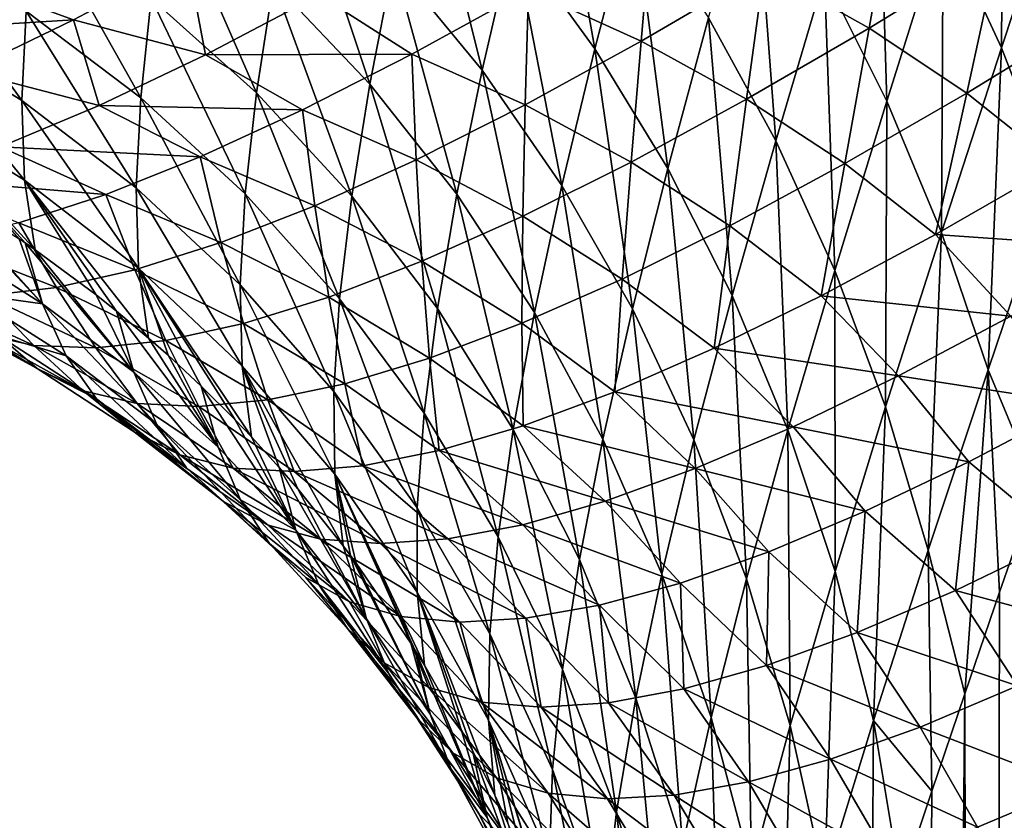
# Model space of a CAD drawing. Header units: metres. Extents: x -105 to 105, y -72 to 59.
# Tile 250 of 414: x -25.07 to -22.03, y -18.89 to -16.42. Entities that reach past the tile are written whole.
import ezdxf

# ---------------------------------------------------------------- set-up
doc = ezdxf.new("R2010")
doc.units = ezdxf.units.M
doc.layers.add('solid_509431_AD150_SW0001', color=7, linetype='CONTINUOUS')

msp = doc.modelspace()

# ---------------------------------------------------------------- linework, layer by layer
at = {"layer": 'solid_509431_AD150_SW0001'}
for points in [[(-22.217838, -16.118212, -12.77719), (-22.031851, -15.536829, -13.376611), (-22.038321, -16.506289, -13.072474)], [(-22.031851, -15.536829, -13.376611), (-21.840944, -15.908556, -13.678708), (-22.038321, -16.506289, -13.072474)], [(-23.543978, -16.162043, -9.997665), (-23.432047, -15.718891, -10.628802), (-23.292463, -16.508762, -10.177222)], [(-23.432047, -15.718891, -10.628802), (-23.174177, -16.056068, -10.815171), (-23.292463, -16.508762, -10.177222)], [(-22.58412, -16.285374, -11.891703), (-22.420187, -15.74789, -12.506102), (-22.391973, -16.670422, -12.155384)], [(-22.420187, -15.74789, -12.506102), (-22.217838, -16.118212, -12.77719), (-22.391973, -16.670422, -12.155384)], [(-23.912458, -16.242891, -9.199821), (-23.822021, -15.837737, -9.840187), (-23.639393, -16.574751, -9.351025)], [(-23.822021, -15.837737, -9.840187), (-23.543978, -16.162043, -9.997665), (-23.639393, -16.574751, -9.351025)], [(-24.283033, -16.304617, -8.421844), (-24.213278, -15.935057, -9.069592), (-23.985758, -16.618053, -8.546749)], [(-24.213278, -15.935057, -9.069592), (-23.912458, -16.242891, -9.199821), (-23.985758, -16.618053, -8.546749)], [(-22.941599, -16.414061, -11.024509), (-22.800327, -15.919576, -11.65169), (-22.734316, -16.792858, -11.256814)], [(-22.800327, -15.919576, -11.65169), (-22.58412, -16.285374, -11.891703), (-22.734316, -16.792858, -11.256814)], [(-22.038321, -16.506289, -13.072474), (-21.840944, -15.908556, -13.678708), (-21.881636, -16.912117, -13.391951)], [(-24.659594, -16.35313, -7.662807), (-24.609262, -16.016779, -8.316566), (-24.335484, -16.644783, -7.764226)], [(-24.609262, -16.016779, -8.316566), (-24.283033, -16.304617, -8.421844), (-24.335484, -16.644783, -7.764226)], [(-22.371153, -16.018339, 6.403769), (-22.770382, -16.264288, 5.767835), (-22.44684, -16.44516, 5.711174)], [(-22.371153, -16.018339, 6.403769), (-22.44684, -16.44516, 5.711174), (-22.048815, -16.201164, 6.349304)], [(-23.292463, -16.508762, -10.177222), (-23.174177, -16.056068, -10.815171), (-23.067478, -16.877893, -10.378857)], [(-23.174177, -16.056068, -10.815171), (-22.941599, -16.414061, -11.024509), (-23.067478, -16.877893, -10.378857)], [(-25.04563, -16.393528, -6.919547), (-25.013784, -16.088579, -7.57939), (-24.692301, -16.660316, -7.001132)], [(-25.013784, -16.088579, -7.57939), (-24.659594, -16.35313, -7.662807), (-24.692301, -16.660316, -7.001132)], [(-23.116726, -16.103539, 5.823282), (-23.496952, -16.327274, 5.174625), (-23.14937, -16.485863, 5.117102)], [(-23.116726, -16.103539, 5.823282), (-23.14937, -16.485863, 5.117102), (-22.770382, -16.264288, 5.767835)], [(-22.391973, -16.670422, -12.155384), (-22.217838, -16.118212, -12.77719), (-22.223888, -17.074718, -12.442734)], [(-22.217838, -16.118212, -12.77719), (-22.038321, -16.506289, -13.072474), (-22.223888, -17.074718, -12.442734)], [(-25.442984, -16.429911, -6.185981), (-25.430037, -16.155279, -6.854063), (-25.058537, -16.668962, -6.252135)], [(-25.430037, -16.155279, -6.854063), (-25.04563, -16.393528, -6.919547), (-25.058537, -16.668962, -6.252135)], [(-23.639393, -16.574751, -9.351025), (-23.543978, -16.162043, -9.997665), (-23.394079, -16.930637, -9.523206)], [(-23.543978, -16.162043, -9.997665), (-23.292463, -16.508762, -10.177222), (-23.394079, -16.930637, -9.523206)], [(-22.048815, -16.201164, 6.349304), (-22.44684, -16.44516, 5.711174), (-22.145775, -16.64579, 5.653309)], [(-22.048815, -16.201164, 6.349304), (-22.145775, -16.64579, 5.653309), (-21.749199, -16.40382, 6.293317)], [(-25.24869, -16.292543, 4.283383), (-24.899069, -16.420073, 4.086534), (-24.548393, -16.234392, 4.76794)], [(-24.548393, -16.234392, 4.76794), (-24.899069, -16.420073, 4.086534), (-24.492662, -16.527618, 4.049137)], [(-24.548393, -16.234392, 4.76794), (-24.492662, -16.527618, 4.049137), (-24.141911, -16.343296, 4.733042)], [(-23.985758, -16.618053, -8.546749), (-23.912458, -16.242891, -9.199821), (-23.717426, -16.957098, -8.691284)], [(-23.912458, -16.242891, -9.199821), (-23.639393, -16.574751, -9.351025), (-23.717426, -16.957098, -8.691284)], [(-22.770382, -16.264288, 5.767835), (-23.14937, -16.485863, 5.117102), (-22.8244, -16.664545, 5.058576)], [(-22.770382, -16.264288, 5.767835), (-22.8244, -16.664545, 5.058576), (-22.44684, -16.44516, 5.711174)], [(-25.24869, -16.292543, 4.283383), (-25.588516, -16.461691, 3.579785), (-24.899069, -16.420073, 4.086534)], [(-22.734316, -16.792858, -11.256814), (-22.58412, -16.285374, -11.891703), (-22.552336, -17.192461, -11.512084)], [(-22.58412, -16.285374, -11.891703), (-22.391973, -16.670422, -12.155384), (-22.552336, -17.192461, -11.512084)], [(-24.335484, -16.644783, -7.764226), (-24.283033, -16.304617, -8.421844), (-24.041443, -16.963551, -7.88365)], [(-24.283033, -16.304617, -8.421844), (-23.985758, -16.618053, -8.546749), (-24.041443, -16.963551, -7.88365)], [(-24.141911, -16.343296, 4.733042), (-23.856251, -16.525717, 4.511954), (-23.496952, -16.327274, 5.174625)], [(-23.496952, -16.327274, 5.174625), (-23.856251, -16.525717, 4.511954), (-23.507166, -16.681892, 4.452809)], [(-23.496952, -16.327274, 5.174625), (-23.507166, -16.681892, 4.452809), (-23.14937, -16.485863, 5.117102)], [(-24.692301, -16.660316, -7.001132), (-24.659594, -16.35313, -7.662807), (-24.370052, -16.955635, -7.098819)], [(-24.659594, -16.35313, -7.662807), (-24.335484, -16.644783, -7.764226), (-24.370052, -16.955635, -7.098819)], [(-24.141911, -16.343296, 4.733042), (-24.492662, -16.527618, 4.049137), (-23.856251, -16.525717, 4.511954)], [(-25.588516, -16.461691, 3.579785), (-25.227112, -16.578007, 3.391728), (-24.899069, -16.420073, 4.086534)], [(-24.899069, -16.420073, 4.086534), (-25.227112, -16.578007, 3.391728), (-24.8204, -16.683842, 3.352448)], [(-25.058537, -16.668962, -6.252135), (-25.04563, -16.393528, -6.919547), (-24.706024, -16.937883, -6.332244)], [(-25.04563, -16.393528, -6.919547), (-24.692301, -16.660316, -7.001132), (-24.706024, -16.937883, -6.332244)], [(-24.899069, -16.420073, 4.086534), (-24.8204, -16.683842, 3.352448), (-24.492662, -16.527618, 4.049137)], [(-23.067478, -16.877893, -10.378857), (-22.941599, -16.414061, -11.024509), (-22.869024, -17.269436, -10.602569)], [(-22.941599, -16.414061, -11.024509), (-22.734316, -16.792858, -11.256814), (-22.869024, -17.269436, -10.602569)], [(-21.749199, -16.40382, 6.293317), (-22.145775, -16.64579, 5.653309), (-21.867613, -16.866291, 5.593067)], [(-25.442984, -16.429911, -6.185981), (-25.058537, -16.668962, -6.252135), (-25.050158, -16.914099, -5.57649)], [(-25.434406, -16.674389, -5.509248), (-25.442984, -16.429911, -6.185981), (-25.050158, -16.914099, -5.57649)], [(-22.44684, -16.44516, 5.711174), (-22.8244, -16.664545, 5.058576), (-22.521723, -16.862972, 4.999107)], [(-22.44684, -16.44516, 5.711174), (-22.521723, -16.862972, 4.999107), (-22.145775, -16.64579, 5.653309)], [(-23.14937, -16.485863, 5.117102), (-23.507166, -16.681892, 4.452809), (-23.180555, -16.858181, 4.392805)], [(-23.394079, -16.930637, -9.523206), (-23.292463, -16.508762, -10.177222), (-23.176514, -17.31056, -9.716366)], [(-23.292463, -16.508762, -10.177222), (-23.067478, -16.877893, -10.378857), (-23.176514, -17.31056, -9.716366)], [(-23.14937, -16.485863, 5.117102), (-23.180555, -16.858181, 4.392805), (-22.8244, -16.664545, 5.058576)], [(-22.223888, -17.074718, -12.442734), (-22.038321, -16.506289, -13.072474), (-22.079866, -17.49826, -12.75375)], [(-22.038321, -16.506289, -13.072474), (-21.881636, -16.912117, -13.391951), (-22.079866, -17.49826, -12.75375)], [(-24.492662, -16.527618, 4.049137), (-24.8204, -16.683842, 3.352448), (-24.193733, -16.697702, 3.836537)], [(-24.492662, -16.527618, 4.049137), (-24.193733, -16.697702, 3.836537), (-23.856251, -16.525717, 4.511954)], [(-23.856251, -16.525717, 4.511954), (-24.193733, -16.697702, 3.836537), (-23.84289, -16.851244, 3.776285)], [(-23.856251, -16.525717, 4.511954), (-23.84289, -16.851244, 3.776285), (-23.507166, -16.681892, 4.452809)], [(-25.227112, -16.578007, 3.391728), (-25.124327, -16.810923, 2.644519), (-24.8204, -16.683842, 3.352448)], [(-23.717426, -16.957098, -8.691284), (-23.639393, -16.574751, -9.351025), (-23.478029, -17.32176, -8.855451)], [(-23.639393, -16.574751, -9.351025), (-23.394079, -16.930637, -9.523206), (-23.478029, -17.32176, -8.855451)], [(-24.041443, -16.963551, -7.88365), (-23.985758, -16.618053, -8.546749), (-23.777468, -17.309437, -8.02108)], [(-23.985758, -16.618053, -8.546749), (-23.717426, -16.957098, -8.691284), (-23.777468, -17.309437, -8.02108)], [(-24.706024, -16.937883, -6.332244), (-24.692301, -16.660316, -7.001132), (-24.385466, -17.236652, -6.426301)], [(-24.692301, -16.660316, -7.001132), (-24.370052, -16.955635, -7.098819), (-24.385466, -17.236652, -6.426301)], [(-24.370052, -16.955635, -7.098819), (-24.335484, -16.644783, -7.764226), (-24.078888, -17.279484, -7.212605)], [(-24.335484, -16.644783, -7.764226), (-24.041443, -16.963551, -7.88365), (-24.078888, -17.279484, -7.212605)], [(-22.8244, -16.664545, 5.058576), (-23.180555, -16.858181, 4.392805), (-22.876108, -17.054245, 4.332052)], [(-22.8244, -16.664545, 5.058576), (-22.876108, -17.054245, 4.332052), (-22.521723, -16.862972, 4.999107)], [(-22.145775, -16.64579, 5.653309), (-22.521723, -16.862972, 4.999107), (-22.241684, -17.081194, 4.937617)], [(-22.145775, -16.64579, 5.653309), (-22.241684, -17.081194, 4.937617), (-21.867613, -16.866291, 5.593067)], [(-25.434406, -16.674389, -5.509248), (-25.050158, -16.914099, -5.57649), (-25.018005, -17.128302, -4.89146)], [(-25.048908, -17.10693, -4.885356), (-25.434406, -16.674389, -5.509248), (-25.018005, -17.128302, -4.89146)], [(-25.048908, -17.10693, -4.885356), (-25.067425, -17.094307, -4.881752), (-25.434406, -16.674389, -5.509248)], [(-24.8204, -16.683842, 3.352448), (-25.124327, -16.810923, 2.644519), (-24.508612, -16.842167, 3.149759)], [(-25.058537, -16.668962, -6.252135), (-24.706024, -16.937883, -6.332244), (-24.698595, -17.18487, -5.655352)], [(-25.050158, -16.914099, -5.57649), (-25.058537, -16.668962, -6.252135), (-24.698595, -17.18487, -5.655352)], [(-24.8204, -16.683842, 3.352448), (-24.508612, -16.842167, 3.149759), (-24.193733, -16.697702, 3.836537)], [(-23.507166, -16.681892, 4.452809), (-23.84289, -16.851244, 3.776285), (-23.514433, -17.024958, 3.715242)], [(-23.507166, -16.681892, 4.452809), (-23.514433, -17.024958, 3.715242), (-23.180555, -16.858181, 4.392805)], [(-22.552336, -17.192461, -11.512084), (-22.391973, -16.670422, -12.155384), (-22.395657, -17.612864, -11.790319)], [(-22.391973, -16.670422, -12.155384), (-22.223888, -17.074718, -12.442734), (-22.395657, -17.612864, -11.790319)], [(-24.193733, -16.697702, 3.836537), (-24.508612, -16.842167, 3.149759), (-24.155779, -16.992891, 3.088967)], [(-24.193733, -16.697702, 3.836537), (-24.155779, -16.992891, 3.088967), (-23.84289, -16.851244, 3.776285)], [(-25.124327, -16.810923, 2.644519), (-25.403742, -16.908047, 1.927099), (-24.800215, -16.958235, 2.453159)], [(-25.124327, -16.810923, 2.644519), (-24.800215, -16.958235, 2.453159), (-24.508612, -16.842167, 3.149759)], [(-22.869024, -17.269436, -10.602569), (-22.734316, -16.792858, -11.256814), (-22.697102, -17.683388, -10.848357)], [(-22.734316, -16.792858, -11.256814), (-22.552336, -17.192461, -11.512084), (-22.697102, -17.683388, -10.848357)], [(-24.508612, -16.842167, 3.149759), (-24.800215, -16.958235, 2.453159), (-24.445217, -17.106018, 2.392427)], [(-24.508612, -16.842167, 3.149759), (-24.445217, -17.106018, 2.392427), (-24.155779, -16.992891, 3.088967)], [(-23.84289, -16.851244, 3.776285), (-24.155779, -16.992891, 3.088967), (-23.825277, -17.163883, 3.027365)], [(-23.84289, -16.851244, 3.776285), (-23.825277, -17.163883, 3.027365), (-23.514433, -17.024958, 3.715242)], [(-23.180555, -16.858181, 4.392805), (-23.514433, -17.024958, 3.715242), (-23.208061, -17.218527, 3.653562)], [(-23.180555, -16.858181, 4.392805), (-23.208061, -17.218527, 3.653562), (-22.876108, -17.054245, 4.332052)], [(-22.521723, -16.862972, 4.999107), (-22.876108, -17.054245, 4.332052), (-22.594101, -17.270084, 4.269568)], [(-22.521723, -16.862972, 4.999107), (-22.594101, -17.270084, 4.269568), (-22.241684, -17.081194, 4.937617)], [(-21.867613, -16.866291, 5.593067), (-22.241684, -17.081194, 4.937617), (-21.640858, -17.123304, 5.481487)], [(-23.176514, -17.31056, -9.716366), (-23.067478, -16.877893, -10.378857), (-22.986691, -17.71452, -9.930506)], [(-23.067478, -16.877893, -10.378857), (-22.869024, -17.269436, -10.602569), (-22.986691, -17.71452, -9.930506)], [(-25.403742, -16.908047, 1.927099), (-25.06802, -17.04529, 1.74845), (-24.800215, -16.958235, 2.453159)], [(-24.995251, -17.29458, -4.183783), (-25.351921, -16.916464, -4.830964), (-25.323771, -16.932798, -4.835629)], [(-25.298489, -17.103149, -4.128518), (-25.351921, -16.916464, -4.830964), (-24.995251, -17.29458, -4.183783)], [(-24.995251, -17.29458, -4.183783), (-25.323771, -16.932798, -4.835629), (-25.067425, -17.094307, -4.881752)], [(-25.050158, -16.914099, -5.57649), (-24.698595, -17.18487, -5.655352), (-24.667809, -17.400373, -4.969158)], [(-24.766565, -17.317657, -4.945536), (-25.050158, -16.914099, -5.57649), (-24.667809, -17.400373, -4.969158)], [(-24.829386, -17.267616, -4.931245), (-25.018005, -17.128302, -4.89146), (-25.050158, -16.914099, -5.57649)], [(-24.766565, -17.317657, -4.945536), (-24.829386, -17.267616, -4.931245), (-25.050158, -16.914099, -5.57649)], [(-24.706024, -16.937883, -6.332244), (-24.385466, -17.236652, -6.426301), (-24.379742, -17.486671, -5.745826)], [(-24.698595, -17.18487, -5.655352), (-24.706024, -16.937883, -6.332244), (-24.379742, -17.486671, -5.745826)], [(-23.478029, -17.32176, -8.855451), (-23.394079, -16.930637, -9.523206), (-23.267561, -17.712051, -9.039252)], [(-23.394079, -16.930637, -9.523206), (-23.176514, -17.31056, -9.716366), (-23.267561, -17.712051, -9.039252)], [(-22.079866, -17.49826, -12.75375), (-21.881636, -16.912117, -13.391951), (-21.930765, -17.856762, -13.181198)], [(-24.800215, -16.958235, 2.453159), (-25.06802, -17.04529, 1.74845), (-24.710785, -17.190102, 1.688398)], [(-24.800215, -16.958235, 2.453159), (-24.710785, -17.190102, 1.688398), (-24.445217, -17.106018, 2.392427)], [(-24.385466, -17.236652, -6.426301), (-24.370052, -16.955635, -7.098819), (-24.09688, -17.565248, -6.5343)], [(-24.370052, -16.955635, -7.098819), (-24.078888, -17.279484, -7.212605), (-24.09688, -17.565248, -6.5343)], [(-24.078888, -17.279484, -7.212605), (-24.041443, -16.963551, -7.88365), (-23.818811, -17.631859, -7.342488)], [(-24.041443, -16.963551, -7.88365), (-23.777468, -17.309437, -8.02108), (-23.818811, -17.631859, -7.342488)], [(-23.777468, -17.309437, -8.02108), (-23.717426, -16.957098, -8.691284), (-23.54355, -17.682455, -8.17652)], [(-23.717426, -16.957098, -8.691284), (-23.478029, -17.32176, -8.855451), (-23.54355, -17.682455, -8.17652)], [(-24.155779, -16.992891, 3.088967), (-24.445217, -17.106018, 2.392427), (-24.112518, -17.274193, 2.330776)], [(-24.155779, -16.992891, 3.088967), (-24.112518, -17.274193, 2.330776), (-23.825277, -17.163883, 3.027365)], [(-23.514433, -17.024958, 3.715242), (-23.825277, -17.163883, 3.027365), (-23.516832, -17.354855, 2.965146)], [(-23.514433, -17.024958, 3.715242), (-23.516832, -17.354855, 2.965146), (-23.208061, -17.218527, 3.653562)], [(-25.06802, -17.04529, 1.74845), (-25.311657, -17.102966, 1.037468), (-24.952267, -17.244902, 0.978718)], [(-25.06802, -17.04529, 1.74845), (-24.952267, -17.244902, 0.978718), (-24.710785, -17.190102, 1.688398)], [(-22.876108, -17.054245, 4.332052), (-23.208061, -17.218527, 3.653562), (-22.92399, -17.43191, 3.590362)], [(-22.876108, -17.054245, 4.332052), (-22.92399, -17.43191, 3.590362), (-22.594101, -17.270084, 4.269568)], [(-22.241684, -17.081194, 4.937617), (-22.594101, -17.270084, 4.269568), (-22.009396, -17.332943, 4.827519)], [(-22.395657, -17.612864, -11.790319), (-22.223888, -17.074718, -12.442734), (-22.264284, -18.054062, -12.091518)], [(-22.223888, -17.074718, -12.442734), (-22.079866, -17.49826, -12.75375), (-22.264284, -18.054062, -12.091518)], [(-22.241684, -17.081194, 4.937617), (-22.009396, -17.332943, 4.827519), (-21.640858, -17.123304, 5.481487)], [(-25.311657, -17.102966, 1.037468), (-25.16958, -17.270269, 0.265137), (-24.952267, -17.244902, 0.978718)], [(-25.22481, -17.262861, -3.420129), (-25.298489, -17.103149, -4.128518), (-24.995251, -17.29458, -4.183783)], [(-24.995251, -17.29458, -4.183783), (-25.067425, -17.094307, -4.881752), (-25.048908, -17.10693, -4.885356)], [(-24.713707, -17.505596, -4.247808), (-25.048908, -17.10693, -4.885356), (-25.018005, -17.128302, -4.89146)], [(-24.995251, -17.29458, -4.183783), (-25.048908, -17.10693, -4.885356), (-24.713707, -17.505596, -4.247808)], [(-24.445217, -17.106018, 2.392427), (-24.710785, -17.190102, 1.688398), (-24.375832, -17.355436, 1.627222)], [(-24.445217, -17.106018, 2.392427), (-24.375832, -17.355436, 1.627222), (-24.112518, -17.274193, 2.330776)], [(-24.713707, -17.505596, -4.247808), (-25.018005, -17.128302, -4.89146), (-24.829386, -17.267616, -4.931245)], [(-23.825277, -17.163883, 3.027365), (-24.112518, -17.274193, 2.330776), (-23.80188, -17.462503, 2.268427)], [(-23.825277, -17.163883, 3.027365), (-23.80188, -17.462503, 2.268427), (-23.516832, -17.354855, 2.965146)], [(-24.710785, -17.190102, 1.688398), (-24.952267, -17.244902, 0.978718), (-24.615139, -17.407482, 0.918542)], [(-24.710785, -17.190102, 1.688398), (-24.615139, -17.407482, 0.918542), (-24.375832, -17.355436, 1.627222)], [(-24.698595, -17.18487, -5.655352), (-24.379742, -17.486671, -5.745826), (-24.351095, -17.70437, -5.055972)], [(-24.401007, -17.652056, -5.041033), (-24.698595, -17.18487, -5.655352), (-24.351095, -17.70437, -5.055972)], [(-24.607754, -17.453257, -4.98426), (-24.667809, -17.400373, -4.969158), (-24.698595, -17.18487, -5.655352)], [(-24.505356, -17.548302, -5.011403), (-24.607754, -17.453257, -4.98426), (-24.698595, -17.18487, -5.655352)], [(-24.401007, -17.652056, -5.041033), (-24.505356, -17.548302, -5.011403), (-24.698595, -17.18487, -5.655352)], [(-22.697102, -17.683388, -10.848357), (-22.552336, -17.192461, -11.512084), (-22.551714, -18.119747, -11.116223)], [(-22.552336, -17.192461, -11.512084), (-22.395657, -17.612864, -11.790319), (-22.551714, -18.119747, -11.116223)], [(-24.385466, -17.236652, -6.426301), (-24.09688, -17.565248, -6.5343), (-24.093618, -17.819485, -5.847904)], [(-24.379742, -17.486671, -5.745826), (-24.385466, -17.236652, -6.426301), (-24.093618, -17.819485, -5.847904)], [(-23.208061, -17.218527, 3.653562), (-23.516832, -17.354855, 2.965146), (-23.230602, -17.565731, 2.901525)], [(-23.208061, -17.218527, 3.653562), (-23.230602, -17.565731, 2.901525), (-22.92399, -17.43191, 3.590362)], [(-25.362709, -17.265898, -0.450915), (-25.189478, -17.386923, -1.222899), (-25.021971, -17.423649, -0.50763)], [(-25.16958, -17.270269, 0.265137), (-25.362709, -17.265898, -0.450915), (-25.021971, -17.423649, -0.50763)], [(-25.22481, -17.262861, -3.420129), (-24.995251, -17.29458, -4.183783), (-24.922421, -17.455402, -3.476408)], [(-25.129641, -17.393707, -2.707876), (-25.22481, -17.262861, -3.420129), (-24.922421, -17.455402, -3.476408)], [(-24.952267, -17.244902, 0.978718), (-25.16958, -17.270269, 0.265137), (-24.830502, -17.430294, 0.206466)], [(-25.16958, -17.270269, 0.265137), (-25.021971, -17.423649, -0.50763), (-24.830502, -17.430294, 0.206466)], [(-24.952267, -17.244902, 0.978718), (-24.830502, -17.430294, 0.206466), (-24.615139, -17.407482, 0.918542)], [(-24.713707, -17.505596, -4.247808), (-24.829386, -17.267616, -4.931245), (-24.766565, -17.317657, -4.945536)], [(-22.986691, -17.71452, -9.930506), (-22.869024, -17.269436, -10.602569), (-22.824608, -18.142521, -10.165627)], [(-22.594101, -17.270084, 4.269568), (-22.92399, -17.43191, 3.590362), (-22.356401, -17.516718, 4.161362)], [(-22.869024, -17.269436, -10.602569), (-22.697102, -17.683388, -10.848357), (-22.824608, -18.142521, -10.165627)], [(-22.594101, -17.270084, 4.269568), (-22.356401, -17.516718, 4.161362), (-22.009396, -17.332943, 4.827519)], [(-24.995251, -17.29458, -4.183783), (-24.713707, -17.505596, -4.247808), (-24.642504, -17.667059, -3.544457)], [(-24.922421, -17.455402, -3.476408), (-24.995251, -17.29458, -4.183783), (-24.642504, -17.667059, -3.544457)], [(-24.112518, -17.274193, 2.330776), (-24.375832, -17.355436, 1.627222), (-24.062958, -17.541084, 1.565162)], [(-24.112518, -17.274193, 2.330776), (-24.062958, -17.541084, 1.565162), (-23.80188, -17.462503, 2.268427)], [(-24.09688, -17.565248, -6.5343), (-24.078888, -17.279484, -7.212605), (-23.840279, -17.923653, -6.656236)], [(-24.078888, -17.279484, -7.212605), (-23.818811, -17.631859, -7.342488), (-23.840279, -17.923653, -6.656236)], [(-25.332933, -17.319332, -1.938797), (-25.129641, -17.393707, -2.707876), (-25.011442, -17.494087, -1.994003)], [(-25.189478, -17.386923, -1.222899), (-25.332933, -17.319332, -1.938797), (-25.011442, -17.494087, -1.994003)], [(-24.453552, -17.737103, -4.316914), (-24.766565, -17.317657, -4.945536), (-24.667809, -17.400373, -4.969158)], [(-24.453552, -17.737103, -4.316914), (-24.713707, -17.505596, -4.247808), (-24.766565, -17.317657, -4.945536)], [(-23.818811, -17.631859, -7.342488), (-23.777468, -17.309437, -8.02108), (-23.589823, -18.012754, -7.488469)], [(-23.777468, -17.309437, -8.02108), (-23.54355, -17.682455, -8.17652), (-23.589823, -18.012754, -7.488469)], [(-23.54355, -17.682455, -8.17652), (-23.478029, -17.32176, -8.855451), (-23.339684, -18.082611, -8.349973)], [(-23.478029, -17.32176, -8.855451), (-23.267561, -17.712051, -9.039252), (-23.339684, -18.082611, -8.349973)], [(-23.267561, -17.712051, -9.039252), (-23.176514, -17.31056, -9.716366), (-23.086012, -18.127981, -9.242693)], [(-23.176514, -17.31056, -9.716366), (-22.986691, -17.71452, -9.930506), (-23.086012, -18.127981, -9.242693)], [(-24.375832, -17.355436, 1.627222), (-24.615139, -17.407482, 0.918542), (-24.300116, -17.590544, 0.857189)], [(-24.375832, -17.355436, 1.627222), (-24.300116, -17.590544, 0.857189), (-24.062958, -17.541084, 1.565162)], [(-23.516832, -17.354855, 2.965146), (-23.80188, -17.462503, 2.268427), (-23.51342, -17.670856, 2.204692)], [(-23.516832, -17.354855, 2.965146), (-23.51342, -17.670856, 2.204692), (-23.230602, -17.565731, 2.901525)], [(-21.797918, -17.603075, 4.717163), (-22.009396, -17.332943, 4.827519), (-22.356401, -17.516718, 4.161362)], [(-25.189478, -17.386923, -1.222899), (-25.011442, -17.494087, -1.994003), (-24.869377, -17.563408, -1.279965)], [(-25.021971, -17.423649, -0.50763), (-25.189478, -17.386923, -1.222899), (-24.869377, -17.563408, -1.279965)], [(-25.129641, -17.393707, -2.707876), (-24.922421, -17.455402, -3.476408), (-24.828609, -17.587572, -2.765317)], [(-25.011442, -17.494087, -1.994003), (-25.129641, -17.393707, -2.707876), (-24.828609, -17.587572, -2.765317)], [(-25.021971, -17.423649, -0.50763), (-24.869377, -17.563408, -1.279965), (-24.703337, -17.602085, -0.566418)], [(-24.830502, -17.430294, 0.206466), (-25.021971, -17.423649, -0.50763), (-24.703337, -17.602085, -0.566418)], [(-24.615139, -17.407482, 0.918542), (-24.830502, -17.430294, 0.206466), (-24.51354, -17.610931, 0.14622)], [(-24.453552, -17.737103, -4.316914), (-24.667809, -17.400373, -4.969158), (-24.607754, -17.453257, -4.98426)], [(-24.615139, -17.407482, 0.918542), (-24.51354, -17.610931, 0.14622), (-24.300116, -17.590544, 0.857189)], [(-24.830502, -17.430294, 0.206466), (-24.703337, -17.602085, -0.566418), (-24.51354, -17.610931, 0.14622)], [(-24.453552, -17.737103, -4.316914), (-24.607754, -17.453257, -4.98426), (-24.505356, -17.548302, -5.011403)], [(-22.92399, -17.43191, 3.590362), (-23.230602, -17.565731, 2.901525), (-22.681017, -17.673615, 3.484449)], [(-22.92399, -17.43191, 3.590362), (-22.681017, -17.673615, 3.484449), (-22.356401, -17.516718, 4.161362)], [(-24.922421, -17.455402, -3.476408), (-24.642504, -17.667059, -3.544457), (-24.550938, -17.800266, -2.837517)], [(-24.828609, -17.587572, -2.765317), (-24.922421, -17.455402, -3.476408), (-24.550938, -17.800266, -2.837517)], [(-23.80188, -17.462503, 2.268427), (-24.062958, -17.541084, 1.565162), (-23.772261, -17.746939, 1.501624)], [(-23.80188, -17.462503, 2.268427), (-23.772261, -17.746939, 1.501624), (-23.51342, -17.670856, 2.204692)], [(-25.011442, -17.494087, -1.994003), (-24.828609, -17.587572, -2.765317), (-24.711914, -17.689474, -2.05271)], [(-24.869377, -17.563408, -1.279965), (-25.011442, -17.494087, -1.994003), (-24.711914, -17.689474, -2.05271)], [(-24.384192, -17.899347, -3.616869), (-24.642504, -17.667059, -3.544457), (-24.713707, -17.505596, -4.247808)], [(-24.384192, -17.899347, -3.616869), (-24.713707, -17.505596, -4.247808), (-24.453552, -17.737103, -4.316914)], [(-24.379742, -17.486671, -5.745826), (-24.093618, -17.819485, -5.847904), (-24.067604, -18.040529, -5.151972)], [(-24.207945, -17.86517, -5.101893), (-24.379742, -17.486671, -5.745826), (-24.067604, -18.040529, -5.151972)], [(-24.265043, -17.799017, -5.083001), (-24.351095, -17.70437, -5.055972), (-24.379742, -17.486671, -5.745826)], [(-24.207945, -17.86517, -5.101893), (-24.265043, -17.799017, -5.083001), (-24.379742, -17.486671, -5.745826)], [(-22.264284, -18.054062, -12.091518), (-22.079866, -17.49826, -12.75375), (-22.151781, -18.496555, -12.438587)], [(-22.079866, -17.49826, -12.75375), (-22.044149, -18.183224, -12.811666), (-22.151781, -18.496555, -12.438587)], [(-22.079866, -17.49826, -12.75375), (-21.930765, -17.856762, -13.181198), (-22.044149, -18.183224, -12.811666)], [(-24.062958, -17.541084, 1.565162), (-24.300116, -17.590544, 0.857189), (-24.007278, -17.79398, 0.794154)], [(-24.062958, -17.541084, 1.565162), (-24.007278, -17.79398, 0.794154), (-23.772261, -17.746939, 1.501624)], [(-22.1395, -17.781889, 4.053154), (-22.356401, -17.516718, 4.161362), (-22.681017, -17.673615, 3.484449)], [(-21.797918, -17.603075, 4.717163), (-22.356401, -17.516718, 4.161362), (-22.1395, -17.781889, 4.053154)], [(-21.811831, -17.51713, -13.546851), (-21.709316, -45.799999, -13.846418), (-22.101099, -45.799999, -12.617217)], [(-21.930765, -17.856762, -13.181198), (-21.811831, -17.51713, -13.546851), (-22.101099, -45.799999, -12.617217)], [(-24.869377, -17.563408, -1.279965), (-24.711914, -17.689474, -2.05271), (-24.571346, -17.760515, -1.33996)], [(-24.703337, -17.602085, -0.566418), (-24.869377, -17.563408, -1.279965), (-24.571346, -17.760515, -1.33996)], [(-24.213552, -17.992811, -4.376402), (-24.505356, -17.548302, -5.011403), (-24.401007, -17.652056, -5.041033)], [(-24.453552, -17.737103, -4.316914), (-24.505356, -17.548302, -5.011403), (-24.213552, -17.992811, -4.376402)], [(-24.09688, -17.565248, -6.5343), (-23.840279, -17.923653, -6.656236), (-23.840246, -18.183281, -5.961581)], [(-24.093618, -17.819485, -5.847904), (-24.09688, -17.565248, -6.5343), (-23.840246, -18.183281, -5.961581)], [(-23.230602, -17.565731, 2.901525), (-23.51342, -17.670856, 2.204692), (-22.982519, -17.802748, 2.798294)], [(-23.230602, -17.565731, 2.901525), (-22.982519, -17.802748, 2.798294), (-22.681017, -17.673615, 3.484449)], [(-24.828609, -17.587572, -2.765317), (-24.550938, -17.800266, -2.837517), (-24.436844, -17.903683, -2.12914)], [(-24.711914, -17.689474, -2.05271), (-24.828609, -17.587572, -2.765317), (-24.436844, -17.903683, -2.12914)], [(-24.703337, -17.602085, -0.566418), (-24.571346, -17.760515, -1.33996), (-24.406847, -17.801113, -0.627624)], [(-24.51354, -17.610931, 0.14622), (-24.703337, -17.602085, -0.566418), (-24.406847, -17.801113, -0.627624)], [(-24.300116, -17.590544, 0.857189), (-24.51354, -17.610931, 0.14622), (-24.218758, -17.812077, 0.083976)], [(-24.300116, -17.590544, 0.857189), (-24.218758, -17.812077, 0.083976), (-24.007278, -17.79398, 0.794154)], [(-21.797918, -17.603075, 4.717163), (-22.1395, -17.781889, 4.053154), (-21.852943, -18.02025, 4.128146)], [(-24.51354, -17.610931, 0.14622), (-24.406847, -17.801113, -0.627624), (-24.218758, -17.812077, 0.083976)], [(-23.840279, -17.923653, -6.656236), (-23.818811, -17.631859, -7.342488), (-23.615685, -18.311844, -6.792102)], [(-23.818811, -17.631859, -7.342488), (-23.589823, -18.012754, -7.488469), (-23.615685, -18.311844, -6.792102)], [(-22.551714, -18.119747, -11.116223), (-22.395657, -17.612864, -11.790319), (-22.432859, -18.578514, -11.406165)], [(-22.395657, -17.612864, -11.790319), (-22.264284, -18.054062, -12.091518), (-22.432859, -18.578514, -11.406165)], [(-24.213552, -17.992811, -4.376402), (-24.401007, -17.652056, -5.041033), (-24.351095, -17.70437, -5.055972)], [(-24.711914, -17.689474, -2.05271), (-24.436844, -17.903683, -2.12914), (-24.299099, -17.976738, -1.420658)], [(-24.571346, -17.760515, -1.33996), (-24.711914, -17.689474, -2.05271), (-24.299099, -17.976738, -1.420658)], [(-24.294937, -18.033585, -2.913319), (-24.550938, -17.800266, -2.837517), (-24.642504, -17.667059, -3.544457)], [(-24.294937, -18.033585, -2.913319), (-24.642504, -17.667059, -3.544457), (-24.384192, -17.899347, -3.616869)], [(-23.51342, -17.670856, 2.204692), (-23.772261, -17.746939, 1.501624), (-23.260427, -17.903481, 2.104514)], [(-23.589823, -18.012754, -7.488469), (-23.54355, -17.682455, -8.17652), (-23.391928, -18.422169, -7.650547)], [(-23.54355, -17.682455, -8.17652), (-23.339684, -18.082611, -8.349973), (-23.391928, -18.422169, -7.650547)], [(-23.51342, -17.670856, 2.204692), (-23.260427, -17.903481, 2.104514), (-22.982519, -17.802748, 2.798294)], [(-22.458885, -17.934067, 3.378692), (-22.681017, -17.673615, 3.484449), (-22.982519, -17.802748, 2.798294)], [(-22.824608, -18.142521, -10.165627), (-22.697102, -17.683388, -10.848357), (-22.690262, -18.594568, -10.421729)], [(-22.697102, -17.683388, -10.848357), (-22.551714, -18.119747, -11.116223), (-22.690262, -18.594568, -10.421729)], [(-22.1395, -17.781889, 4.053154), (-22.681017, -17.673615, 3.484449), (-22.458885, -17.934067, 3.378692)], [(-24.213552, -17.992811, -4.376402), (-24.351095, -17.70437, -5.055972), (-24.265043, -17.799017, -5.083001)], [(-23.339684, -18.082611, -8.349973), (-23.267561, -17.712051, -9.039252), (-23.165861, -18.509912, -8.541439)], [(-23.267561, -17.712051, -9.039252), (-23.086012, -18.127981, -9.242693), (-23.165861, -18.509912, -8.541439)], [(-23.086012, -18.127981, -9.242693), (-22.986691, -17.71452, -9.930506), (-22.933374, -18.569557, -9.465773)], [(-22.986691, -17.71452, -9.930506), (-22.824608, -18.142521, -10.165627), (-22.933374, -18.569557, -9.465773)], [(-24.384192, -17.899347, -3.616869), (-24.453552, -17.737103, -4.316914), (-24.213552, -17.992811, -4.376402)], [(-23.772261, -17.746939, 1.501624), (-24.007278, -17.79398, 0.794154), (-23.514635, -17.975513, 1.404847)], [(-23.772261, -17.746939, 1.501624), (-23.514635, -17.975513, 1.404847), (-23.260427, -17.903481, 2.104514)], [(-24.571346, -17.760515, -1.33996), (-24.299099, -17.976738, -1.420658), (-24.137672, -18.019815, -0.712568)], [(-24.406847, -17.801113, -0.627624), (-24.571346, -17.760515, -1.33996), (-24.137672, -18.019815, -0.712568)], [(-22.1395, -17.781889, 4.053154), (-22.458885, -17.934067, 3.378692), (-22.179817, -18.178267, 3.444675)], [(-22.1395, -17.781889, 4.053154), (-22.179817, -18.178267, 3.444675), (-21.852943, -18.02025, 4.128146)], [(-24.18346, -18.138454, -2.208402), (-24.436844, -17.903683, -2.12914), (-24.550938, -17.800266, -2.837517)], [(-24.18346, -18.138454, -2.208402), (-24.550938, -17.800266, -2.837517), (-24.294937, -18.033585, -2.913319)], [(-24.406847, -17.801113, -0.627624), (-24.137672, -18.019815, -0.712568), (-23.953007, -18.033676, -0.005118)], [(-24.218758, -17.812077, 0.083976), (-24.406847, -17.801113, -0.627624), (-23.953007, -18.033676, -0.005118)], [(-23.996046, -18.265793, -4.45362), (-24.265043, -17.799017, -5.083001), (-24.207945, -17.86517, -5.101893)], [(-24.213552, -17.992811, -4.376402), (-24.265043, -17.799017, -5.083001), (-23.996046, -18.265793, -4.45362)], [(-24.007278, -17.79398, 0.794154), (-24.218758, -17.812077, 0.083976), (-23.745378, -18.018873, 0.70109)], [(-24.218758, -17.812077, 0.083976), (-23.953007, -18.033676, -0.005118), (-23.745378, -18.018873, 0.70109)], [(-24.007278, -17.79398, 0.794154), (-23.745378, -18.018873, 0.70109), (-23.514635, -17.975513, 1.404847)], [(-22.755371, -18.058775, 2.695266), (-22.982519, -17.802748, 2.798294), (-23.260427, -17.903481, 2.104514)], [(-22.458885, -17.934067, 3.378692), (-22.982519, -17.802748, 2.798294), (-22.755371, -18.058775, 2.695266)], [(-24.093618, -17.819485, -5.847904), (-23.840246, -18.183281, -5.961581), (-23.817553, -18.408588, -5.257081)], [(-23.846848, -18.361053, -5.243506), (-24.093618, -17.819485, -5.847904), (-23.817553, -18.408588, -5.257081)], [(-24.045446, -18.070042, -5.1604), (-24.067604, -18.040529, -5.151972), (-24.093618, -17.819485, -5.847904)], [(-24.027706, -18.094059, -5.167259), (-24.045446, -18.070042, -5.1604), (-24.093618, -17.819485, -5.847904)], [(-23.859739, -18.340549, -5.237651), (-24.027706, -18.094059, -5.167259), (-24.093618, -17.819485, -5.847904)], [(-23.846848, -18.361053, -5.243506), (-23.859739, -18.340549, -5.237651), (-24.093618, -17.819485, -5.847904)], [(-23.996046, -18.265793, -4.45362), (-24.207945, -17.86517, -5.101893), (-24.067604, -18.040529, -5.151972)], [(-22.044149, -18.183224, -12.811666), (-21.930765, -17.856762, -13.181198), (-22.101099, -45.799999, -12.617217)], [(-24.048548, -18.213438, -1.503446), (-24.299099, -17.976738, -1.420658), (-24.436844, -17.903683, -2.12914)], [(-24.048548, -18.213438, -1.503446), (-24.436844, -17.903683, -2.12914), (-24.18346, -18.138454, -2.208402)], [(-24.384192, -17.899347, -3.616869), (-24.213552, -17.992811, -4.376402), (-24.144215, -18.158548, -3.664054)], [(-24.294937, -18.033585, -2.913319), (-24.384192, -17.899347, -3.616869), (-24.144215, -18.158548, -3.664054)], [(-23.028521, -18.155416, 2.004467), (-23.260427, -17.903481, 2.104514), (-23.514635, -17.975513, 1.404847)], [(-22.755371, -18.058775, 2.695266), (-23.260427, -17.903481, 2.104514), (-23.028521, -18.155416, 2.004467)], [(-23.840279, -17.923653, -6.656236), (-23.615685, -18.311844, -6.792102), (-23.619642, -18.578037, -6.086848)], [(-23.840246, -18.183281, -5.961581), (-23.840279, -17.923653, -6.656236), (-23.619642, -18.578037, -6.086848)], [(-22.458885, -17.934067, 3.378692), (-22.755371, -18.058775, 2.695266), (-22.483252, -18.308182, 2.751639)], [(-22.458885, -17.934067, 3.378692), (-22.483252, -18.308182, 2.751639), (-22.179817, -18.178267, 3.444675)], [(-23.890177, -18.258877, -0.798929), (-24.137672, -18.019815, -0.712568), (-24.299099, -17.976738, -1.420658)], [(-23.890177, -18.258877, -0.798929), (-24.299099, -17.976738, -1.420658), (-24.048548, -18.213438, -1.503446)], [(-24.213552, -17.992811, -4.376402), (-23.996046, -18.265793, -4.45362), (-23.928719, -18.432987, -3.741076)], [(-24.144215, -18.158548, -3.664054), (-24.213552, -17.992811, -4.376402), (-23.928719, -18.432987, -3.741076)], [(-23.278276, -18.223717, 1.308003), (-23.514635, -17.975513, 1.404847), (-23.745378, -18.018873, 0.70109)], [(-23.028521, -18.155416, 2.004467), (-23.514635, -17.975513, 1.404847), (-23.278276, -18.223717, 1.308003)], [(-23.708857, -18.275459, -0.095057), (-23.953007, -18.033676, -0.005118), (-24.137672, -18.019815, -0.712568)], [(-23.708857, -18.275459, -0.095057), (-24.137672, -18.019815, -0.712568), (-23.890177, -18.258877, -0.798929)], [(-23.50493, -18.2637, 0.607634), (-23.745378, -18.018873, 0.70109), (-23.953007, -18.033676, -0.005118)], [(-23.278276, -18.223717, 1.308003), (-23.745378, -18.018873, 0.70109), (-23.50493, -18.2637, 0.607634)], [(-23.615685, -18.311844, -6.792102), (-23.589823, -18.012754, -7.488469), (-23.423107, -18.729803, -6.941895)], [(-23.589823, -18.012754, -7.488469), (-23.391928, -18.422169, -7.650547), (-23.423107, -18.729803, -6.941895)], [(-21.852943, -18.02025, 4.128146), (-22.179817, -18.178267, 3.444675), (-21.665752, -18.317066, 4.045866)], [(-24.294937, -18.033585, -2.913319), (-24.144215, -18.158548, -3.664054), (-24.054346, -18.295132, -2.948197)], [(-24.18346, -18.138454, -2.208402), (-24.294937, -18.033585, -2.913319), (-24.054346, -18.295132, -2.948197)], [(-23.996046, -18.265793, -4.45362), (-24.067604, -18.040529, -5.151972), (-24.045446, -18.070042, -5.1604)], [(-23.50493, -18.2637, 0.607634), (-23.953007, -18.033676, -0.005118), (-23.708857, -18.275459, -0.095057)], [(-22.755371, -18.058775, 2.695266), (-23.028521, -18.155416, 2.004467), (-22.762735, -18.409328, 2.050664)], [(-22.755371, -18.058775, 2.695266), (-22.762735, -18.409328, 2.050664), (-22.483252, -18.308182, 2.751639)], [(-22.432859, -18.578514, -11.406165), (-22.264284, -18.054062, -12.091518), (-22.253414, -18.796906, -12.062535)], [(-22.264284, -18.054062, -12.091518), (-22.151781, -18.496555, -12.438587), (-22.253414, -18.796906, -12.062535)], [(-23.799833, -18.559446, -4.534927), (-24.045446, -18.070042, -5.1604), (-24.027706, -18.094059, -5.167259)], [(-23.996046, -18.265793, -4.45362), (-24.045446, -18.070042, -5.1604), (-23.799833, -18.559446, -4.534927)], [(-23.391928, -18.422169, -7.650547), (-23.339684, -18.082611, -8.349973), (-23.225128, -18.860096, -7.828719)], [(-23.339684, -18.082611, -8.349973), (-23.165861, -18.509912, -8.541439), (-23.225128, -18.860096, -7.828719)], [(-23.799833, -18.559446, -4.534927), (-24.027706, -18.094059, -5.167259), (-23.859739, -18.340549, -5.237651)], [(-22.690262, -18.594568, -10.421729), (-22.551714, -18.119747, -11.116223), (-22.583651, -19.070663, -10.698814)], [(-22.551714, -18.119747, -11.116223), (-22.432859, -18.578514, -11.406165), (-22.583651, -19.070663, -10.698814)], [(-24.18346, -18.138454, -2.208402), (-24.054346, -18.295132, -2.948197), (-23.941454, -18.401415, -2.231093)], [(-24.048548, -18.213438, -1.503446), (-24.18346, -18.138454, -2.208402), (-23.941454, -18.401415, -2.231093)], [(-23.165861, -18.509912, -8.541439), (-23.086012, -18.127981, -9.242693), (-23.022078, -18.964365, -8.75092)], [(-23.086012, -18.127981, -9.242693), (-22.933374, -18.569557, -9.465773), (-23.022078, -18.964365, -8.75092)], [(-22.933374, -18.569557, -9.465773), (-22.824608, -18.142521, -10.165627), (-22.809645, -19.036787, -9.708496)], [(-22.824608, -18.142521, -10.165627), (-22.690262, -18.594568, -10.421729), (-22.809645, -19.036787, -9.708496)], [(-24.144215, -18.158548, -3.664054), (-23.928719, -18.432987, -3.741076), (-23.840891, -18.570837, -3.025026)], [(-24.054346, -18.295132, -2.948197), (-24.144215, -18.158548, -3.664054), (-23.840891, -18.570837, -3.025026)], [(-23.028521, -18.155416, 2.004467), (-23.278276, -18.223717, 1.308003), (-23.01815, -18.481342, 1.343511)], [(-23.028521, -18.155416, 2.004467), (-23.01815, -18.481342, 1.343511), (-22.762735, -18.409328, 2.050664)], [(-22.179817, -18.178267, 3.444675), (-22.483252, -18.308182, 2.751639), (-21.989182, -18.472147, 3.363432)], [(-22.179817, -18.178267, 3.444675), (-21.989182, -18.472147, 3.363432), (-21.665752, -18.317066, 4.045866)], [(-23.840246, -18.183281, -5.961581), (-23.619642, -18.578037, -6.086848), (-23.600784, -18.808748, -5.371358)], [(-23.66935, -18.671778, -5.332242), (-23.840246, -18.183281, -5.961581), (-23.600784, -18.808748, -5.371358)], [(-23.703861, -18.606771, -5.313678), (-23.817553, -18.408588, -5.257081), (-23.840246, -18.183281, -5.961581)], [(-23.66935, -18.671778, -5.332242), (-23.703861, -18.606771, -5.313678), (-23.840246, -18.183281, -5.961581)], [(-22.151781, -18.496555, -12.438587), (-22.044149, -18.183224, -12.811666), (-22.101099, -45.799999, -12.617217)], [(-24.048548, -18.213438, -1.503446), (-23.941454, -18.401415, -2.231093), (-23.804306, -18.477013, -1.514109)], [(-23.890177, -18.258877, -0.798929), (-24.048548, -18.213438, -1.503446), (-23.804306, -18.477013, -1.514109)], [(-23.278276, -18.223717, 1.308003), (-23.50493, -18.2637, 0.607634), (-23.249767, -18.524164, 0.632014)], [(-23.278276, -18.223717, 1.308003), (-23.249767, -18.524164, 0.632014), (-23.01815, -18.481342, 1.343511)], [(-23.996046, -18.265793, -4.45362), (-23.799833, -18.559446, -4.534927), (-23.734591, -18.728426, -3.820486)], [(-23.928719, -18.432987, -3.741076), (-23.996046, -18.265793, -4.45362), (-23.734591, -18.728426, -3.820486)], [(-23.890177, -18.258877, -0.798929), (-23.804306, -18.477013, -1.514109), (-23.642954, -18.522276, -0.79772)], [(-23.708857, -18.275459, -0.095057), (-23.890177, -18.258877, -0.798929), (-23.642954, -18.522276, -0.79772)], [(-23.50493, -18.2637, 0.607634), (-23.708857, -18.275459, -0.095057), (-23.457987, -18.537844, -0.082145)], [(-23.50493, -18.2637, 0.607634), (-23.457987, -18.537844, -0.082145), (-23.249767, -18.524164, 0.632014)], [(-24.054346, -18.295132, -2.948197), (-23.840891, -18.570837, -3.025026), (-23.730108, -18.678516, -2.307783)], [(-23.941454, -18.401415, -2.231093), (-24.054346, -18.295132, -2.948197), (-23.730108, -18.678516, -2.307783)], [(-23.708857, -18.275459, -0.095057), (-23.642954, -18.522276, -0.79772), (-23.457987, -18.537844, -0.082145)], [(-23.619642, -18.578037, -6.086848), (-23.615685, -18.311844, -6.792102), (-23.431828, -19.003731, -6.2237)], [(-23.615685, -18.311844, -6.792102), (-23.423107, -18.729803, -6.941895), (-23.431828, -19.003731, -6.2237)], [(-22.483252, -18.308182, 2.751639), (-22.762735, -18.409328, 2.050664), (-22.289385, -18.599375, 2.671397)], [(-22.483252, -18.308182, 2.751639), (-22.289385, -18.599375, 2.671397), (-21.989182, -18.472147, 3.363432)], [(-23.799833, -18.559446, -4.534927), (-23.859739, -18.340549, -5.237651), (-23.846848, -18.361053, -5.243506)], [(-23.623817, -18.877438, -4.606027), (-23.846848, -18.361053, -5.243506), (-23.817553, -18.408588, -5.257081)], [(-23.799833, -18.559446, -4.534927), (-23.846848, -18.361053, -5.243506), (-23.623817, -18.877438, -4.606027)], [(-23.941454, -18.401415, -2.231093), (-23.730108, -18.678516, -2.307783), (-23.59514, -18.755766, -1.590784)], [(-23.804306, -18.477013, -1.514109), (-23.941454, -18.401415, -2.231093), (-23.59514, -18.755766, -1.590784)], [(-23.623817, -18.877438, -4.606027), (-23.817553, -18.408588, -5.257081), (-23.703861, -18.606771, -5.313678)], [(-23.423107, -18.729803, -6.941895), (-23.391928, -18.422169, -7.650547), (-23.262564, -19.177515, -7.105607)], [(-23.391928, -18.422169, -7.650547), (-23.225128, -18.860096, -7.828719), (-23.262564, -19.177515, -7.105607)], [(-22.762735, -18.409328, 2.050664), (-23.01815, -18.481342, 1.343511), (-22.565861, -18.698092, 1.971354)], [(-22.762735, -18.409328, 2.050664), (-22.565861, -18.698092, 1.971354), (-22.289385, -18.599375, 2.671397)], [(-23.928719, -18.432987, -3.741076), (-23.734591, -18.728426, -3.820486), (-23.648663, -18.867676, -3.102503)], [(-23.840891, -18.570837, -3.025026), (-23.928719, -18.432987, -3.741076), (-23.648663, -18.867676, -3.102503)], [(-23.804306, -18.477013, -1.514109), (-23.59514, -18.755766, -1.590784), (-23.436024, -18.802883, -0.874561)], [(-23.642954, -18.522276, -0.79772), (-23.804306, -18.477013, -1.514109), (-23.436024, -18.802883, -0.874561)], [(-23.01815, -18.481342, 1.343511), (-23.249767, -18.524164, 0.632014), (-22.818495, -18.767904, 1.265036)], [(-23.01815, -18.481342, 1.343511), (-22.818495, -18.767904, 1.265036), (-22.565861, -18.698092, 1.971354)], [(-21.989182, -18.472147, 3.363432), (-22.289385, -18.599375, 2.671397), (-21.814156, -18.782606, 3.294207)], [(-23.225128, -18.860096, -7.828719), (-23.165861, -18.509912, -8.541439), (-23.089426, -19.326538, -8.022986)], [(-23.165861, -18.509912, -8.541439), (-23.022078, -18.964365, -8.75092), (-23.089426, -19.326538, -8.022986)], [(-22.151781, -18.496555, -12.438587), (-22.101099, -45.799999, -12.617217), (-22.423342, -45.799999, -11.367982)], [(-22.253414, -18.796906, -12.062535), (-22.151781, -18.496555, -12.438587), (-22.423342, -45.799999, -11.367982)], [(-23.642954, -18.522276, -0.79772), (-23.436024, -18.802883, -0.874561), (-23.253355, -18.820389, -0.159354)], [(-23.457987, -18.537844, -0.082145), (-23.642954, -18.522276, -0.79772), (-23.253355, -18.820389, -0.159354)], [(-23.249767, -18.524164, 0.632014), (-23.457987, -18.537844, -0.082145), (-23.047543, -18.808683, 0.55425)], [(-23.457987, -18.537844, -0.082145), (-23.253355, -18.820389, -0.159354), (-23.047543, -18.808683, 0.55425)], [(-23.249767, -18.524164, 0.632014), (-23.047543, -18.808683, 0.55425), (-22.818495, -18.767904, 1.265036)], [(-23.840891, -18.570837, -3.025026), (-23.648663, -18.867676, -3.102503), (-23.53973, -18.97673, -2.383369)], [(-23.730108, -18.678516, -2.307783), (-23.840891, -18.570837, -3.025026), (-23.53973, -18.97673, -2.383369)], [(-23.734591, -18.728426, -3.820486), (-23.799833, -18.559446, -4.534927), (-23.623817, -18.877438, -4.606027)], [(-23.022078, -18.964365, -8.75092), (-22.933374, -18.569557, -9.465773), (-22.908329, -19.445976, -8.97842)], [(-22.933374, -18.569557, -9.465773), (-22.809645, -19.036787, -9.708496), (-22.908329, -19.445976, -8.97842)], [(-23.623817, -18.877438, -4.606027), (-23.703861, -18.606771, -5.313678), (-23.66935, -18.671778, -5.332242)], [(-23.619642, -18.578037, -6.086848), (-23.431828, -19.003731, -6.2237), (-23.417105, -19.241587, -5.494967)], [(-23.429138, -19.209547, -5.485817), (-23.619642, -18.578037, -6.086848), (-23.417105, -19.241587, -5.494967)], [(-23.560171, -18.895378, -5.396097), (-23.600784, -18.808748, -5.371358), (-23.619642, -18.578037, -6.086848)], [(-23.512674, -19.002621, -5.426723), (-23.560171, -18.895378, -5.396097), (-23.619642, -18.578037, -6.086848)], [(-23.429138, -19.209547, -5.485817), (-23.512674, -19.002621, -5.426723), (-23.619642, -18.578037, -6.086848)], [(-22.809645, -19.036787, -9.708496), (-22.690262, -18.594568, -10.421729), (-22.714817, -19.529675, -9.970862)], [(-22.690262, -18.594568, -10.421729), (-22.583651, -19.070663, -10.698814), (-22.714817, -19.529675, -9.970862)], [(-22.583651, -19.070663, -10.698814), (-22.432859, -18.578514, -11.406165), (-22.438086, -19.359228, -11.302949)], [(-22.289385, -18.599375, 2.671397), (-22.565861, -18.698092, 1.971354), (-22.112045, -18.908043, 2.602298)], [(-22.432859, -18.578514, -11.406165), (-22.348892, -19.084425, -11.68388), (-22.438086, -19.359228, -11.302949)], [(-22.432859, -18.578514, -11.406165), (-22.253414, -18.796906, -12.062535), (-22.348892, -19.084425, -11.68388)], [(-22.289385, -18.599375, 2.671397), (-22.112045, -18.908043, 2.602298), (-21.814156, -18.782606, 3.294207)], [(-23.730108, -18.678516, -2.307783), (-23.53973, -18.97673, -2.383369), (-23.406607, -19.055479, -1.664621)], [(-23.59514, -18.755766, -1.590784), (-23.730108, -18.678516, -2.307783), (-23.406607, -19.055479, -1.664621)], [(-23.470158, -19.212334, -4.695472), (-23.66935, -18.671778, -5.332242), (-23.600784, -18.808748, -5.371358)], [(-23.623817, -18.877438, -4.606027), (-23.66935, -18.671778, -5.332242), (-23.470158, -19.212334, -4.695472)], [(-22.565861, -18.698092, 1.971354), (-22.818495, -18.767904, 1.265036), (-22.38641, -19.005175, 1.902154)], [(-22.565861, -18.698092, 1.971354), (-22.38641, -19.005175, 1.902154), (-22.112045, -18.908043, 2.602298)], [(-23.734591, -18.728426, -3.820486), (-23.623817, -18.877438, -4.606027), (-23.558865, -19.051043, -3.873505)], [(-23.648663, -18.867676, -3.102503), (-23.734591, -18.728426, -3.820486), (-23.558865, -19.051043, -3.873505)], [(-23.59514, -18.755766, -1.590784), (-23.406607, -19.055479, -1.664621), (-23.249311, -19.104177, -0.946882)], [(-23.436024, -18.802883, -0.874561), (-23.59514, -18.755766, -1.590784), (-23.249311, -19.104177, -0.946882)], [(-23.431828, -19.003731, -6.2237), (-23.423107, -18.729803, -6.941895), (-23.276819, -19.46034, -6.372131)], [(-23.423107, -18.729803, -6.941895), (-23.262564, -19.177515, -7.105607), (-23.276819, -19.46034, -6.372131)], [(-22.818495, -18.767904, 1.265036), (-23.047543, -18.808683, 0.55425), (-22.637114, -19.073557, 1.195483)], [(-22.818495, -18.767904, 1.265036), (-22.637114, -19.073557, 1.195483), (-22.38641, -19.005175, 1.902154)], [(-21.814156, -18.782606, 3.294207), (-22.112045, -18.908043, 2.602298), (-21.888138, -19.209362, 2.697474)], [(-23.470158, -19.212334, -4.695472), (-23.600784, -18.808748, -5.371358), (-23.560171, -18.895378, -5.396097)], [(-23.436024, -18.802883, -0.874561), (-23.249311, -19.104177, -0.946882), (-23.068417, -19.123222, -0.23045)], [(-23.253355, -18.820389, -0.159354), (-23.436024, -18.802883, -0.874561), (-23.068417, -19.123222, -0.23045)], [(-23.047543, -18.808683, 0.55425), (-23.253355, -18.820389, -0.159354), (-22.864359, -19.112953, 0.484072)], [(-23.047543, -18.808683, 0.55425), (-22.864359, -19.112953, 0.484072), (-22.637114, -19.073557, 1.195483)], [(-22.348892, -19.084425, -11.68388), (-22.253414, -18.796906, -12.062535), (-22.423342, -45.799999, -11.367982)], [(-23.253355, -18.820389, -0.159354), (-23.068417, -19.123222, -0.23045), (-22.864359, -19.112953, 0.484072)], [(-23.648663, -18.867676, -3.102503), (-23.558865, -19.051043, -3.873505), (-23.471895, -19.193129, -3.137337)], [(-23.53973, -18.97673, -2.383369), (-23.648663, -18.867676, -3.102503), (-23.471895, -19.193129, -3.137337)], [(-23.623817, -18.877438, -4.606027), (-23.470158, -19.212334, -4.695472), (-23.407486, -19.38843, -3.95764)], [(-23.558865, -19.051043, -3.873505), (-23.623817, -18.877438, -4.606027), (-23.407486, -19.38843, -3.95764)], [(-23.262564, -19.177515, -7.105607), (-23.225128, -18.860096, -7.828719), (-23.134066, -19.654964, -7.283237)], [(-23.225128, -18.860096, -7.828719), (-23.089426, -19.326538, -8.022986), (-23.134066, -19.654964, -7.283237)]]:
    msp.add_3dface(points, dxfattribs=at)

doc.saveas('drawing.dxf')
